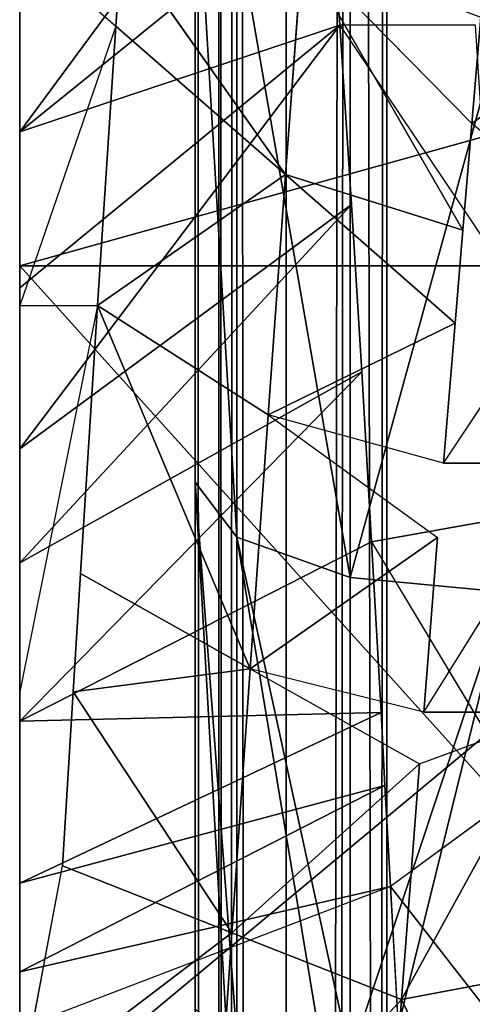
# Model space of a CAD drawing. Extents: x 0 to 40, y 0 to 81.9.
# Tile 259 of 623: x 3.137 to 3.429, y 75.234 to 75.869. Entities that reach past the tile are written whole.
import ezdxf

# ---------------------------------------------------------------- set-up
doc = ezdxf.new("R2010")
doc.units = 0
doc.header["$LTSCALE"] = 25.4
doc.layers.get('0').update_dxf_attribs({"color": 13, "linetype": 'CONTINUOUS'})

# ---------------------------------------------------------------- blocks, each defined once
blk = doc.blocks.new('ICE-TUBE-LED-S-8118_STL')
at = {"color": 0}
for p, q in [((76.02945, 18.96941, 46.8016), (74.91969, 18.96941, 47.12057)), ((76.02945, 18.96941, 46.8016), (74.91969, 18.96941, 47.12057)), ((75.06408, 18.96941, 47.56537), (75.57379, 18.96941, 47.52559)), ((75.47697, 18.96941, 44.87943), (76.30809, 18.96941, 45.68102)), ((75.47697, 18.96941, 44.87943), (76.30809, 18.96941, 45.68102)), ((75.75452, 18.96941, 44.131), (75.49485, 18.96941, 44.07268)), ((75.59914, 18.83251, 44.28568), (75.49485, 18.96941, 44.07268)), ((75.49485, 18.96941, 44.07268), (75.64227, 18.94188, 44.10121)), ((75.59914, 18.83251, 44.28568), (75.49485, 18.96941, 44.07268)), ((75.57379, 18.96941, 47.52559), (75.63117, 18.96941, 47.51031)), ((75.62902, 18.73021, 47.90184), (75.57379, 18.96941, 47.52559)), ((75.69419, 18.73376, 47.8859), (75.57379, 18.96941, 47.52559)), ((75.69419, 18.73376, 47.8859), (75.57379, 18.96941, 47.52559)), ((75.57379, 18.96941, 47.52559), (75.63117, 18.96941, 47.51031)), ((75.63117, 18.96941, 47.51031), (75.73554, 18.96941, 47.47641)), ((75.69419, 18.73376, 47.8859), (75.63117, 18.96941, 47.51031)), ((75.69419, 18.73376, 47.8859), (75.63117, 18.96941, 47.51031)), ((75.7411, 18.7363, 47.87294), (75.63117, 18.96941, 47.51031)), ((75.7411, 18.7363, 47.87294), (75.63117, 18.96941, 47.51031)), ((75.63117, 18.96941, 47.51031), (75.73554, 18.96941, 47.47641)), ((75.73554, 18.96941, 47.47641), (75.83765, 18.96941, 47.43515)), ((75.73554, 18.96941, 47.47641), (75.96088, 18.7488, 47.79472)), ((75.73554, 18.96941, 47.47641), (75.83765, 18.96941, 47.43515)), ((75.7411, 18.7363, 47.87294), (75.73554, 18.96941, 47.47641)), ((75.7411, 18.7363, 47.87294), (75.73554, 18.96941, 47.47641)), ((75.85138, 18.74241, 47.83739), (75.73554, 18.96941, 47.47641)), ((75.85138, 18.74241, 47.83739), (75.73554, 18.96941, 47.47641)), ((75.73554, 18.96941, 47.47641), (75.96088, 18.7488, 47.79472)), ((76.00384, 18.96941, 44.22415), (75.75452, 18.96941, 44.131)), ((76.00384, 18.91912, 44.22415), (75.75452, 18.96941, 44.131)), ((76.00384, 18.96941, 44.22415), (75.75452, 18.96941, 44.131)), ((75.83765, 18.96941, 47.43515), (75.91126, 18.96941, 47.41042)), ((75.83765, 18.96941, 47.43515), (76.0689, 18.75543, 47.74488)), ((75.83765, 18.96941, 47.43515), (75.91126, 18.96941, 47.41042)), ((75.96088, 18.7488, 47.79472), (75.83765, 18.96941, 47.43515)), ((75.96088, 18.7488, 47.79472), (75.83765, 18.96941, 47.43515)), ((75.83765, 18.96941, 47.43515), (76.0689, 18.75543, 47.74488)), ((75.91126, 18.96941, 47.41042), (76.01508, 18.96941, 47.36871)), ((76.0689, 18.75543, 47.74488), (75.91126, 18.96941, 47.41042)), ((76.0689, 18.75543, 47.74488), (75.91126, 18.96941, 47.41042)), ((76.18462, 18.76294, 47.68218), (75.91126, 18.96941, 47.41042)), ((76.18462, 18.76294, 47.68218), (75.91126, 18.96941, 47.41042)), ((75.91126, 18.96941, 47.41042), (76.01508, 18.96941, 47.36871)), ((76.23815, 18.96941, 44.35037), (76.00384, 18.96941, 44.22415)), ((76.00384, 18.96941, 44.22415), (76.00384, 18.91912, 44.22415)), ((76.18398, 18.90731, 44.31744), (76.00384, 18.96941, 44.22415)), ((76.23815, 18.96941, 44.35037), (76.00384, 18.96941, 44.22415)), ((76.01508, 18.96941, 47.36871), (76.11589, 18.96941, 47.31994)), ((76.18462, 18.76294, 47.68218), (76.01508, 18.96941, 47.36871)), ((76.18462, 18.76294, 47.68218), (76.01508, 18.96941, 47.36871)), ((76.01508, 18.96941, 47.36871), (76.11589, 18.96941, 47.31994)), ((76.30809, 18.96941, 45.68102), (76.02945, 18.96941, 46.8016)), ((76.02945, 17.96941, 46.8016), (76.02945, 18.96941, 46.8016)), ((76.30809, 18.96941, 45.68102), (76.02945, 18.96941, 46.8016)), ((76.02945, 17.96941, 46.8016), (76.02945, 18.96941, 46.8016)), ((76.11589, 18.96941, 47.31994), (76.21355, 18.96941, 47.26413)), ((76.18462, 18.76294, 47.68218), (76.11589, 18.96941, 47.31994)), ((76.11589, 18.96941, 47.31994), (76.21355, 18.96941, 47.26413)), ((76.11589, 18.96941, 47.31994), (76.27782, 18.76932, 47.62394)), ((76.11589, 18.96941, 47.31994), (76.27782, 18.76932, 47.62394)), ((76.18462, 18.76294, 47.68218), (76.11589, 18.96941, 47.31994)), ((76.23815, 18.96941, 44.35037), (76.18398, 18.90731, 44.31744)), ((75.62902, 18.73021, 47.90184), (75.54533, 18.94896, 47.53231)), ((75.64227, 18.94188, 44.10121), (75.59914, 18.83251, 44.28568)), ((75.64227, 18.94188, 44.10121), (75.59914, 18.83251, 44.28568)), ((75.75452, 18.93494, 44.131), (75.64227, 18.94188, 44.10121)), ((75.75452, 18.93494, 44.131), (75.59914, 18.83251, 44.28568)), ((75.75452, 18.93494, 44.131), (75.59914, 18.83251, 44.28568)), ((75.75452, 18.93494, 44.131), (75.76942, 18.82078, 44.33464)), ((75.75452, 18.93494, 44.131), (75.76942, 18.82078, 44.33464)), ((75.83087, 18.93015, 44.15545), (75.75452, 18.93494, 44.131)), ((75.76942, 18.82078, 44.33464), (75.83087, 18.93015, 44.15545)), ((75.76942, 18.82078, 44.33464), (75.83087, 18.93015, 44.15545)), ((76.00384, 18.91912, 44.22415), (75.83087, 18.93015, 44.15545)), ((75.76942, 18.82078, 44.33464), (76.00384, 18.91912, 44.22415)), ((75.76942, 18.82078, 44.33464), (76.00384, 18.91912, 44.22415)), ((75.93322, 18.80919, 44.40016), (76.00384, 18.91912, 44.22415)), ((75.93322, 18.80919, 44.40016), (76.00384, 18.91912, 44.22415)), ((76.08822, 18.79794, 44.4809), (76.00384, 18.91912, 44.22415)), ((76.18398, 18.90731, 44.31744), (76.00384, 18.91912, 44.22415)), ((76.08822, 18.79794, 44.4809), (76.00384, 18.91912, 44.22415)), ((76.18398, 18.90731, 44.31744), (76.08822, 18.79794, 44.4809)), ((76.18398, 18.90731, 44.31744), (76.08822, 18.79794, 44.4809)), ((76.23814, 18.90369, 44.35037), (76.18398, 18.90731, 44.31744)), ((76.23814, 18.90369, 44.35037), (76.08822, 18.79794, 44.4809)), ((76.23814, 18.90369, 44.35037), (76.08822, 18.79794, 44.4809)), ((81.99833, 18.85613, 0.2), (32.39832, 18.85613, 0.2)), ((32.39832, 18.85613, 91.8), (81.99833, 18.85613, 91.8)), ((81.99833, 18.85613, 0.2), (32.39832, 18.85613, 0.2)), ((32.39832, 18.85613, 91.8), (81.99833, 18.85613, 91.8)), ((75.8898, 18.85613, 47.82328), (75.43337, 18.85613, 47.93578)), ((75.8898, 18.85613, 47.82328), (75.43337, 18.85613, 47.93578)), ((75.54982, 18.85613, 44.08194), (75.8898, 18.85613, 44.17672)), ((75.54982, 18.85613, 44.08194), (75.8898, 18.85613, 44.17672)), ((75.85434, 18.82934, 44.27022), (75.8898, 18.85613, 44.17672)), ((75.85434, 18.82934, 44.27022), (75.8898, 18.85613, 44.17672)), ((75.85434, 18.82934, 47.72978), (75.8898, 18.85613, 47.82328)), ((75.85434, 18.82934, 47.72978), (75.8898, 18.85613, 47.82328)), ((75.8898, 18.85613, 44.17672), (76.30605, 18.85613, 44.39518)), ((76.30605, 18.85613, 47.60482), (75.8898, 18.85613, 47.82328)), ((75.8898, 18.85613, 44.17672), (76.30605, 18.85613, 44.39518)), ((76.30605, 18.85613, 47.60482), (75.8898, 18.85613, 47.82328)), ((32.39832, 18.84091, 91.87653), (81.99833, 18.84091, 91.87653)), ((32.39832, 18.84091, 91.87653), (81.99833, 18.84091, 91.87653)), ((75.55602, 18.72313, 44.47014), (75.42493, 18.84422, 44.25409)), ((75.42493, 18.84422, 44.25409), (75.59914, 18.83251, 44.28568)), ((75.55602, 18.72313, 44.47014), (75.42493, 18.84422, 44.25409)), ((75.42493, 18.84422, 44.25409), (75.59914, 18.83251, 44.28568)), ((32.39832, 18.82934, 0.1), (81.99833, 18.82934, 0.1)), ((32.39832, 18.82934, 0.1), (81.99833, 18.82934, 0.1)), ((32.39832, 18.82934, 91.9), (81.99833, 18.82934, 91.9)), ((32.39832, 18.82934, 91.9), (81.99833, 18.82934, 91.9)), ((75.85434, 18.82934, 47.72978), (75.42132, 18.82934, 47.83651)), ((75.85434, 18.82934, 47.72978), (75.42132, 18.82934, 47.83651)), ((75.5318, 18.82934, 44.1803), (75.85434, 18.82934, 44.27022)), ((75.5318, 18.82934, 44.1803), (75.85434, 18.82934, 44.27022)), ((75.55602, 18.72313, 44.47014), (75.59914, 18.83251, 44.28568)), ((75.55602, 18.72313, 44.47014), (75.59914, 18.83251, 44.28568)), ((75.59914, 18.83251, 44.28568), (75.70797, 18.7114, 44.51384)), ((75.76942, 18.82078, 44.33464), (75.59914, 18.83251, 44.28568)), ((75.76942, 18.82078, 44.33464), (75.59914, 18.83251, 44.28568)), ((75.59914, 18.83251, 44.28568), (75.70797, 18.7114, 44.51384)), ((75.82838, 18.75613, 44.33867), (75.85434, 18.82934, 44.27022)), ((75.82838, 18.75613, 44.33867), (75.85434, 18.82934, 44.27022)), ((75.82838, 18.75613, 47.66133), (75.85434, 18.82934, 47.72978)), ((75.82838, 18.75613, 47.66133), (75.85434, 18.82934, 47.72978)), ((75.85434, 18.82934, 44.27022), (76.24924, 18.82934, 44.47748)), ((76.24924, 18.82934, 47.52252), (75.85434, 18.82934, 47.72978)), ((75.85434, 18.82934, 44.27022), (76.24924, 18.82934, 44.47748)), ((76.24924, 18.82934, 47.52252), (75.85434, 18.82934, 47.72978)), ((75.76942, 18.82078, 44.33464), (75.70797, 18.7114, 44.51384)), ((75.74141, 18.70878, 44.52573), (75.76942, 18.82078, 44.33464)), ((75.85414, 18.69982, 44.57231), (75.76942, 18.82078, 44.33464)), ((75.76942, 18.82078, 44.33464), (75.93322, 18.80919, 44.40016)), ((75.85414, 18.69982, 44.57231), (75.76942, 18.82078, 44.33464)), ((75.76942, 18.82078, 44.33464), (75.93322, 18.80919, 44.40016)), ((75.93322, 18.80919, 44.40016), (75.85414, 18.69982, 44.57231)), ((75.90214, 18.69595, 44.59535), (75.93322, 18.80919, 44.40016)), ((75.99246, 18.68856, 44.64437), (75.93322, 18.80919, 44.40016)), ((75.93322, 18.80919, 44.40016), (76.08822, 18.79794, 44.4809)), ((75.99246, 18.68856, 44.64437), (75.93322, 18.80919, 44.40016)), ((75.93322, 18.80919, 44.40016), (76.08822, 18.79794, 44.4809)), ((32.39832, 18.79756, 91.94142), (81.99833, 18.79756, 91.94142)), ((32.39832, 18.79756, 91.94142), (81.99833, 18.79756, 91.94142)), ((75.99246, 18.68856, 44.64437), (76.08822, 18.79794, 44.4809)), ((75.99246, 18.68856, 44.64437), (76.08822, 18.79794, 44.4809)), ((76.08822, 18.79794, 44.4809), (76.05233, 18.68358, 44.68126)), ((76.08822, 18.79794, 44.4809), (76.05233, 18.68358, 44.68126)), ((76.23246, 18.78715, 44.57517), (76.08822, 18.79794, 44.4809)), ((76.23246, 18.78715, 44.57517), (76.08822, 18.79794, 44.4809)), ((76.23246, 18.78715, 44.57517), (76.05233, 18.68358, 44.68126)), ((76.23246, 18.78715, 44.57517), (76.05233, 18.68358, 44.68126)), ((76.12118, 18.67778, 44.72849), (76.23246, 18.78715, 44.57517)), ((76.12118, 18.67778, 44.72849), (76.23246, 18.78715, 44.57517)), ((76.27782, 18.76932, 47.62394), (76.18462, 18.76294, 47.68218)), ((76.18462, 18.76294, 47.68218), (76.04044, 18.66615, 47.75879)), ((76.18462, 18.76294, 47.68218), (76.0689, 18.75543, 47.74488)), ((76.18462, 18.67544, 47.68218), (76.18462, 18.76294, 47.68218)), ((32.39832, 18.75613, 0.0268), (81.99833, 18.75613, 0.0268)), ((32.39832, 18.75613, 0.0268), (81.99833, 18.75613, 0.0268)), ((32.39832, 18.75613, 91.97321), (81.99833, 18.75613, 91.97321)), ((32.39832, 18.75613, 91.97321), (81.99833, 18.75613, 91.97321)), ((75.82838, 18.75613, 47.66133), (75.41249, 18.75613, 47.76384)), ((75.82838, 18.75613, 47.66133), (75.41249, 18.75613, 47.76384)), ((75.5186, 18.75613, 44.25231), (75.82838, 18.75613, 44.33867)), ((75.5186, 18.75613, 44.25231), (75.82838, 18.75613, 44.33867)), ((75.81889, 18.65613, 44.36372), (75.82838, 18.75613, 44.33867)), ((75.81889, 18.65613, 44.36372), (75.82838, 18.75613, 44.33867)), ((75.81889, 18.65613, 47.63628), (75.82838, 18.75613, 47.66133)), ((75.81889, 18.65613, 47.63628), (75.82838, 18.75613, 47.66133)), ((75.82838, 18.75613, 44.33867), (76.20766, 18.75613, 44.53773)), ((76.20766, 18.75613, 47.46227), (75.82838, 18.75613, 47.66133)), ((75.82838, 18.75613, 44.33867), (76.20766, 18.75613, 44.53773)), ((76.20766, 18.75613, 47.46227), (75.82838, 18.75613, 47.66133)), ((76.0689, 18.75543, 47.74488), (75.96088, 18.7488, 47.79472)), ((75.96088, 18.7488, 47.79472), (75.85138, 18.74241, 47.83739)), ((75.85138, 18.74241, 47.83739), (75.69062, 18.64607, 47.88683)), ((75.85138, 18.74241, 47.83739), (75.7411, 18.7363, 47.87294)), ((75.85138, 18.74241, 47.83739), (75.86681, 18.65579, 47.83184)), ((32.39832, 18.73267, 91.98477), (81.99833, 18.73267, 91.98477)), ((32.39832, 18.73267, 91.98477), (81.99833, 18.73267, 91.98477)), ((75.39967, 18.73491, 44.44184), (75.55602, 18.72313, 44.47014)), ((75.39967, 18.73491, 44.44184), (75.55602, 18.72313, 44.47014)), ((75.69419, 18.73376, 47.8859), (75.62902, 18.73021, 47.90184)), ((75.7411, 18.7363, 47.87294), (75.69419, 18.73376, 47.8859)), ((75.50812, 18.63603, 47.92524), (75.62902, 18.73021, 47.90184)), ((75.62902, 18.73021, 47.90184), (75.51379, 18.72384, 47.92431)), ((75.69062, 18.64607, 47.88683), (75.62902, 18.73021, 47.90184)), ((75.55602, 18.72313, 44.47014), (75.39967, 18.64741, 44.44184)), ((75.55602, 18.72313, 44.47014), (75.39967, 18.64741, 44.44184)), ((75.55602, 18.72313, 44.47014), (75.57288, 18.63435, 44.47419)), ((75.55602, 18.72313, 44.47014), (75.57288, 18.63435, 44.47419)), ((75.55602, 18.72313, 44.47014), (75.74141, 18.62128, 44.52573)), ((75.55602, 18.72313, 44.47014), (75.74141, 18.62128, 44.52573)), ((75.55602, 18.72313, 44.47014), (75.70797, 18.7114, 44.51384)), ((75.55602, 18.72313, 44.47014), (75.70797, 18.7114, 44.51384)), ((75.70797, 18.7114, 44.51384), (75.74141, 18.62128, 44.52573)), ((75.74141, 18.70878, 44.52573), (75.74141, 18.62128, 44.52573)), ((75.74141, 18.70878, 44.52573), (75.90214, 18.60845, 44.59535)), ((75.74141, 18.70878, 44.52573), (75.85414, 18.69982, 44.57231)), ((75.90214, 18.69595, 44.59535), (75.90214, 18.60845, 44.59535)), ((75.90214, 18.69595, 44.59535), (76.05233, 18.59608, 44.68126)), ((75.90214, 18.69595, 44.59535), (75.99246, 18.68856, 44.64437)), ((75.99246, 18.68856, 44.64437), (76.05233, 18.68358, 44.68126)), ((76.05233, 18.68358, 44.68126), (76.12118, 18.67778, 44.72849)), ((76.05233, 18.59608, 44.68126), (76.12118, 18.67778, 44.72849)), ((76.18974, 18.58439, 44.78119), (76.12118, 18.67778, 44.72849)), ((76.12118, 18.67778, 44.72849), (76.18974, 18.67189, 44.78119))]:
    blk.add_line(p, q, dxfattribs=at)
mesh = blk.add_polyface(dxfattribs=at)
corners = [(73.73969, 18.96941, 45.00748), (75.47697, 18.96941, 44.87943), (73.96141, 18.96941, 44.68047), (74.3672, 18.96941, 45.1984), (73.68807, 18.96941, 45.11379), (73.66221, 18.96941, 45.1749), (73.6222, 18.96941, 45.28479), (74.08855, 18.96941, 46.31898), (73.58948, 18.96941, 45.39702), (73.57472, 18.96941, 45.45913), (73.56408, 18.96941, 45.51148), (73.54629, 18.96941, 45.6272), (73.53813, 18.96941, 45.71873), (73.53532, 18.96941, 45.82896), (73.55267, 18.96941, 46.04902), (73.75444, 18.96941, 46.61935), (74.91969, 18.96941, 47.12057), (73.97918, 18.96941, 46.991), (74.39964, 18.96941, 47.35296), (76.39661, 18.96941, 47.13272), (76.30822, 18.96941, 47.20095), (76.21355, 18.96941, 47.26413), (76.11589, 18.96941, 47.31994), (76.01508, 18.96941, 47.36871), (74.5535, 18.96941, 47.43269), (75.91126, 18.96941, 47.41042), (75.83765, 18.96941, 47.43515), (75.06408, 18.96941, 47.56537), (75.73554, 18.96941, 47.47641), (75.63117, 18.96941, 47.51031), (75.57379, 18.96941, 47.52559), (75.0629, 18.96941, 44.06657), (75.49485, 18.96941, 44.07268), (75.18085, 18.96941, 44.05008), (74.95522, 18.96941, 44.08798), (75.75452, 18.96941, 44.131), (74.8785, 18.96941, 44.10706), (74.83584, 18.96941, 44.11908), (74.71856, 18.96941, 44.15752), (76.00384, 18.96941, 44.22415), (74.60526, 18.96941, 44.20271), (74.49599, 18.96941, 44.25504), (76.23815, 18.96941, 44.35037), (74.38026, 18.96941, 44.32092), (74.28291, 18.96941, 44.38572), (76.45309, 18.96941, 44.50733), (74.18995, 18.96941, 44.45677), (76.55202, 18.96941, 44.59644), (76.87335, 18.96941, 45.12606), (76.30809, 18.96941, 45.68102), (76.98944, 18.96941, 45.5862), (76.99957, 18.96941, 45.70441), (76.02945, 18.96941, 46.8016), (77.00082, 18.96941, 45.73209), (77.00148, 18.96941, 45.85198), (76.99439, 18.96941, 45.97081), (76.97971, 18.96941, 46.08846), (76.9575, 18.96941, 46.20484), (76.92776, 18.96941, 46.31982), (76.92041, 18.96941, 46.34426), (76.88354, 18.96941, 46.45177), (76.84001, 18.96941, 46.55556), (76.78978, 18.96941, 46.65559), (76.73296, 18.96941, 46.75177), (76.66964, 18.96941, 46.844), (76.63234, 18.96941, 46.89261), (76.57834, 18.96941, 46.95687), (76.55882, 18.96941, 46.97853), (76.48019, 18.96941, 47.05856)]
mesh.append_faces([[corners[k] for k in face] for face in [(29, 27, 30), (31, 32, 33)]], dxfattribs={"vtx0": -1, "color": 0})
mesh.append_faces([[corners[k] for k in face] for face in [(0, 1, 2), (1, 0, 3), (3, 6, 7), (7, 15, 16), (19, 18, 20), (20, 18, 21), (21, 18, 22), (22, 18, 23), (23, 24, 25), (25, 24, 26), (26, 27, 28), (28, 27, 29), (32, 34, 35), (35, 38, 39), (39, 41, 42), (42, 44, 45), (45, 2, 47), (47, 1, 48), (48, 49, 50), (50, 49, 51), (51, 52, 53), (53, 52, 54), (54, 52, 55), (55, 52, 56), (56, 52, 57), (57, 52, 58), (58, 52, 59), (59, 52, 60), (60, 52, 61), (61, 52, 62), (62, 52, 63), (63, 52, 64), (64, 16, 65), (65, 16, 66), (66, 16, 67), (67, 16, 68), (68, 16, 19)]], dxfattribs={"vtx0": -1, "vtx1": -1, "color": 0})
mesh.append_faces([[corners[k] for k in face] for face in [(16, 18, 19), (47, 2, 1)]], dxfattribs={"vtx0": -1, "vtx1": -1, "vtx2": -1, "color": 0})
mesh.append_faces([[corners[k] for k in face] for face in [(3, 0, 4), (3, 4, 5), (3, 5, 6), (7, 6, 8), (7, 8, 9), (7, 9, 10), (7, 10, 11), (7, 11, 12), (7, 12, 13), (7, 13, 14), (7, 14, 15), (16, 15, 17), (16, 17, 18), (23, 18, 24), (26, 24, 27), (32, 31, 34), (35, 34, 36), (35, 36, 37), (35, 37, 38), (39, 38, 40), (39, 40, 41), (42, 41, 43), (42, 43, 44), (45, 44, 46), (45, 46, 2), (48, 1, 49), (51, 49, 52), (64, 52, 16)]], dxfattribs={"vtx0": -1, "vtx2": -1, "color": 0})
mesh = blk.add_polyface(dxfattribs=at)
corners = [(76.02945, 18.96941, 46.8016), (74.91969, 17.96941, 47.12057), (74.91969, 18.96941, 47.12057), (76.02945, 17.96941, 46.8016)]
mesh.append_faces([[corners[k] for k in face] for face in [(0, 1, 2), (1, 0, 3)]], dxfattribs={"vtx0": -1, "color": 0})
mesh = blk.add_polyface(dxfattribs=at)
corners = [(75.59914, 18.83251, 44.28568), (75.42493, 18.84422, 44.25409), (75.49485, 18.96941, 44.07268)]
mesh.append_faces([[corners[k] for k in face] for face in [(0, 1, 2)]], dxfattribs={"color": 0})
mesh = blk.add_polyface(dxfattribs=at)
corners = [(76.30809, 17.96941, 45.68102), (75.47697, 18.96941, 44.87943), (75.47697, 17.96941, 44.87943), (76.30809, 18.96941, 45.68102)]
mesh.append_faces([[corners[k] for k in face] for face in [(0, 1, 2), (1, 0, 3)]], dxfattribs={"vtx0": -1, "color": 0})
mesh = blk.add_polyface(dxfattribs=at)
corners = [(75.59914, 18.83251, 44.28568), (75.49485, 18.96941, 44.07268), (75.64227, 18.94188, 44.10121)]
mesh.append_faces([[corners[k] for k in face] for face in [(0, 1, 2)]], dxfattribs={"color": 0})
mesh = blk.add_polyface(dxfattribs=at)
corners = [(75.62902, 18.73021, 47.90184), (75.69419, 18.73376, 47.8859), (75.57379, 18.96941, 47.52559)]
mesh.append_faces([[corners[k] for k in face] for face in [(0, 1, 2)]], dxfattribs={"color": 0})
mesh = blk.add_polyface(dxfattribs=at)
corners = [(75.69419, 18.73376, 47.8859), (75.63117, 18.96941, 47.51031), (75.57379, 18.96941, 47.52559)]
mesh.append_faces([[corners[k] for k in face] for face in [(0, 1, 2)]], dxfattribs={"color": 0})
mesh = blk.add_polyface(dxfattribs=at)
corners = [(75.69419, 18.73376, 47.8859), (75.7411, 18.7363, 47.87294), (75.63117, 18.96941, 47.51031)]
mesh.append_faces([[corners[k] for k in face] for face in [(0, 1, 2)]], dxfattribs={"color": 0})
mesh = blk.add_polyface(dxfattribs=at)
corners = [(75.7411, 18.7363, 47.87294), (75.73554, 18.96941, 47.47641), (75.63117, 18.96941, 47.51031)]
mesh.append_faces([[corners[k] for k in face] for face in [(0, 1, 2)]], dxfattribs={"color": 0})
mesh = blk.add_polyface(dxfattribs=at)
corners = [(75.96088, 18.7488, 47.79472), (75.83765, 18.96941, 47.43515), (75.73554, 18.96941, 47.47641)]
mesh.append_faces([[corners[k] for k in face] for face in [(0, 1, 2)]], dxfattribs={"color": 0})
mesh = blk.add_polyface(dxfattribs=at)
corners = [(75.7411, 18.7363, 47.87294), (75.85138, 18.74241, 47.83739), (75.73554, 18.96941, 47.47641)]
mesh.append_faces([[corners[k] for k in face] for face in [(0, 1, 2)]], dxfattribs={"color": 0})
mesh = blk.add_polyface(dxfattribs=at)
corners = [(75.85138, 18.74241, 47.83739), (75.96088, 18.7488, 47.79472), (75.73554, 18.96941, 47.47641)]
mesh.append_faces([[corners[k] for k in face] for face in [(0, 1, 2)]], dxfattribs={"color": 0})
mesh = blk.add_polyface(dxfattribs=at)
corners = [(76.00384, 18.91912, 44.22415), (75.75452, 18.96941, 44.131), (76.00384, 18.96941, 44.22415)]
mesh.append_faces([[corners[k] for k in face] for face in [(0, 1, 2)]], dxfattribs={"color": 0})
mesh = blk.add_polyface(dxfattribs=at)
corners = [(76.0689, 18.75543, 47.74488), (75.91126, 18.96941, 47.41042), (75.83765, 18.96941, 47.43515)]
mesh.append_faces([[corners[k] for k in face] for face in [(0, 1, 2)]], dxfattribs={"color": 0})
mesh = blk.add_polyface(dxfattribs=at)
corners = [(75.96088, 18.7488, 47.79472), (76.0689, 18.75543, 47.74488), (75.83765, 18.96941, 47.43515)]
mesh.append_faces([[corners[k] for k in face] for face in [(0, 1, 2)]], dxfattribs={"color": 0})
mesh = blk.add_polyface(dxfattribs=at)
corners = [(76.0689, 18.75543, 47.74488), (76.18462, 18.76294, 47.68218), (75.91126, 18.96941, 47.41042)]
mesh.append_faces([[corners[k] for k in face] for face in [(0, 1, 2)]], dxfattribs={"color": 0})
mesh = blk.add_polyface(dxfattribs=at)
corners = [(76.18462, 18.76294, 47.68218), (76.01508, 18.96941, 47.36871), (75.91126, 18.96941, 47.41042)]
mesh.append_faces([[corners[k] for k in face] for face in [(0, 1, 2)]], dxfattribs={"color": 0})
mesh = blk.add_polyface(dxfattribs=at)
corners = [(76.23815, 18.96941, 44.35037), (76.18398, 18.90731, 44.31744), (76.00384, 18.96941, 44.22415)]
mesh.append_faces([[corners[k] for k in face] for face in [(0, 1, 2)]], dxfattribs={"color": 0})
mesh = blk.add_polyface(dxfattribs=at)
corners = [(76.18462, 18.76294, 47.68218), (76.11589, 18.96941, 47.31994), (76.01508, 18.96941, 47.36871)]
mesh.append_faces([[corners[k] for k in face] for face in [(0, 1, 2)]], dxfattribs={"color": 0})
mesh = blk.add_polyface(dxfattribs=at)
corners = [(76.02945, 18.96941, 46.8016), (76.30809, 17.96941, 45.68102), (76.02945, 17.96941, 46.8016), (76.30809, 18.96941, 45.68102)]
mesh.append_faces([[corners[k] for k in face] for face in [(0, 1, 2), (1, 0, 3)]], dxfattribs={"vtx0": -1, "color": 0})
mesh = blk.add_polyface(dxfattribs=at)
corners = [(76.11589, 18.96941, 47.31994), (76.37735, 18.77649, 47.55319), (76.21355, 18.96941, 47.26413), (76.27782, 18.76932, 47.62394)]
mesh.append_faces([[corners[k] for k in face] for face in [(0, 1, 2), (1, 0, 3)]], dxfattribs={"vtx0": -1, "color": 0})
mesh = blk.add_polyface(dxfattribs=at)
corners = [(76.18462, 18.76294, 47.68218), (76.27782, 18.76932, 47.62394), (76.11589, 18.96941, 47.31994)]
mesh.append_faces([[corners[k] for k in face] for face in [(0, 1, 2)]], dxfattribs={"color": 0})
mesh = blk.add_polyface(dxfattribs=at)
corners = [(75.51379, 18.72384, 47.92431), (75.62902, 18.73021, 47.90184), (75.54533, 18.94896, 47.53231)]
mesh.append_faces([[corners[k] for k in face] for face in [(0, 1, 2)]], dxfattribs={"color": 0})
mesh = blk.add_polyface(dxfattribs=at)
corners = [(75.59914, 18.83251, 44.28568), (75.64227, 18.94188, 44.10121), (75.75452, 18.93494, 44.131)]
mesh.append_faces([[corners[k] for k in face] for face in [(0, 1, 2)]], dxfattribs={"color": 0})
mesh = blk.add_polyface(dxfattribs=at)
corners = [(75.76942, 18.82078, 44.33464), (75.59914, 18.83251, 44.28568), (75.75452, 18.93494, 44.131)]
mesh.append_faces([[corners[k] for k in face] for face in [(0, 1, 2)]], dxfattribs={"color": 0})
mesh = blk.add_polyface(dxfattribs=at)
corners = [(75.76942, 18.82078, 44.33464), (75.75452, 18.93494, 44.131), (75.83087, 18.93015, 44.15545)]
mesh.append_faces([[corners[k] for k in face] for face in [(0, 1, 2)]], dxfattribs={"color": 0})
mesh = blk.add_polyface(dxfattribs=at)
corners = [(75.76942, 18.82078, 44.33464), (75.83087, 18.93015, 44.15545), (76.00384, 18.91912, 44.22415)]
mesh.append_faces([[corners[k] for k in face] for face in [(0, 1, 2)]], dxfattribs={"color": 0})
mesh = blk.add_polyface(dxfattribs=at)
corners = [(75.93322, 18.80919, 44.40016), (75.76942, 18.82078, 44.33464), (76.00384, 18.91912, 44.22415)]
mesh.append_faces([[corners[k] for k in face] for face in [(0, 1, 2)]], dxfattribs={"color": 0})
mesh = blk.add_polyface(dxfattribs=at)
corners = [(76.08822, 18.79794, 44.4809), (75.93322, 18.80919, 44.40016), (76.00384, 18.91912, 44.22415)]
mesh.append_faces([[corners[k] for k in face] for face in [(0, 1, 2)]], dxfattribs={"color": 0})
mesh = blk.add_polyface(dxfattribs=at)
corners = [(76.08822, 18.79794, 44.4809), (76.00384, 18.91912, 44.22415), (76.18398, 18.90731, 44.31744)]
mesh.append_faces([[corners[k] for k in face] for face in [(0, 1, 2)]], dxfattribs={"color": 0})
mesh = blk.add_polyface(dxfattribs=at)
corners = [(76.08822, 18.79794, 44.4809), (76.18398, 18.90731, 44.31744), (76.23814, 18.90369, 44.35037)]
mesh.append_faces([[corners[k] for k in face] for face in [(0, 1, 2)]], dxfattribs={"color": 0})
mesh = blk.add_polyface(dxfattribs=at)
corners = [(76.23246, 18.78715, 44.57517), (76.08822, 18.79794, 44.4809), (76.23814, 18.90369, 44.35037)]
mesh.append_faces([[corners[k] for k in face] for face in [(0, 1, 2)]], dxfattribs={"color": 0})
mesh = blk.add_polyface(dxfattribs=at)
corners = [(32.39832, 18.85613, 91.8), (81.99833, 18.85613, 0.2), (32.39832, 18.85613, 0.2), (73.73873, 18.85613, 44.70691), (74.0906, 18.85613, 44.39518), (74.50684, 18.85613, 44.17672), (74.96328, 18.85613, 44.06422), (75.19833, 18.85613, 44.05), (73.47169, 18.85613, 45.09379), (73.30499, 18.85613, 45.53333), (73.24832, 18.85613, 46), (73.30499, 18.85613, 46.46667), (73.47169, 18.85613, 46.90621), (73.73873, 18.85613, 47.29309), (74.0906, 18.85613, 47.60482), (74.50684, 18.85613, 47.82328), (74.96328, 18.85613, 47.93578), (75.43337, 18.85613, 47.93578), (76.65792, 18.85613, 47.29309), (81.99833, 18.85613, 91.8), (76.92496, 18.85613, 46.90621), (76.30605, 18.85613, 47.60482), (75.8898, 18.85613, 47.82328), (76.92496, 18.85613, 45.09379), (77.09166, 18.85613, 45.53333), (76.65792, 18.85613, 44.70691), (76.30605, 18.85613, 44.39518), (75.8898, 18.85613, 44.17672), (75.54982, 18.85613, 44.08194)]
mesh.append_faces([[corners[k] for k in face] for face in [(0, 1, 2), (18, 19, 20), (1, 23, 24)]], dxfattribs={"vtx0": -1, "color": 0})
mesh.append_faces([[corners[k] for k in face] for face in [(3, 0, 8), (8, 0, 9), (9, 0, 10), (10, 0, 11), (11, 0, 12), (12, 0, 13), (13, 0, 14), (14, 0, 15), (15, 0, 16), (16, 0, 17), (19, 17, 0), (23, 1, 25), (25, 1, 26), (26, 1, 27), (27, 1, 28), (28, 1, 7)]], dxfattribs={"vtx0": -1, "vtx1": -1, "color": 0})
mesh.append_faces([[corners[k] for k in face] for face in [(1, 0, 3)]], dxfattribs={"vtx0": -1, "vtx1": -1, "vtx2": -1, "color": 0})
mesh.append_faces([[corners[k] for k in face] for face in [(1, 3, 4), (1, 4, 5), (1, 5, 6), (1, 6, 7), (19, 18, 21), (19, 21, 22), (19, 22, 17)]], dxfattribs={"vtx0": -1, "vtx2": -1, "color": 0})
mesh = blk.add_polyface(dxfattribs=at)
corners = [(32.39832, 18.85613, 0.2), (81.99833, 18.82934, 0.1), (32.39832, 18.82934, 0.1), (81.99833, 18.85613, 0.2)]
mesh.append_faces([[corners[k] for k in face] for face in [(0, 1, 2), (1, 0, 3)]], dxfattribs={"vtx0": -1, "color": 0})
mesh = blk.add_polyface(dxfattribs=at)
corners = [(32.39832, 18.84091, 91.87653), (81.99833, 18.85613, 91.8), (32.39832, 18.85613, 91.8), (81.99833, 18.84091, 91.87653)]
mesh.append_faces([[corners[k] for k in face] for face in [(0, 1, 2), (1, 0, 3)]], dxfattribs={"vtx0": -1, "color": 0})
mesh = blk.add_polyface(dxfattribs=at)
corners = [(75.42132, 18.82934, 47.83651), (75.8898, 18.85613, 47.82328), (75.85434, 18.82934, 47.72978), (75.43337, 18.85613, 47.93578)]
mesh.append_faces([[corners[k] for k in face] for face in [(0, 1, 2), (1, 0, 3)]], dxfattribs={"vtx0": -1, "color": 0})
mesh = blk.add_polyface(dxfattribs=at)
corners = [(75.5318, 18.82934, 44.1803), (75.8898, 18.85613, 44.17672), (75.54982, 18.85613, 44.08194), (75.85434, 18.82934, 44.27022)]
mesh.append_faces([[corners[k] for k in face] for face in [(0, 1, 2), (1, 0, 3)]], dxfattribs={"vtx0": -1, "color": 0})
mesh = blk.add_polyface(dxfattribs=at)
corners = [(75.85434, 18.82934, 44.27022), (76.30605, 18.85613, 44.39518), (75.8898, 18.85613, 44.17672), (76.24924, 18.82934, 44.47748)]
mesh.append_faces([[corners[k] for k in face] for face in [(0, 1, 2), (1, 0, 3)]], dxfattribs={"vtx0": -1, "color": 0})
mesh = blk.add_polyface(dxfattribs=at)
corners = [(75.85434, 18.82934, 47.72978), (76.30605, 18.85613, 47.60482), (76.24924, 18.82934, 47.52252), (75.8898, 18.85613, 47.82328)]
mesh.append_faces([[corners[k] for k in face] for face in [(0, 1, 2), (1, 0, 3)]], dxfattribs={"vtx0": -1, "color": 0})
mesh = blk.add_polyface(dxfattribs=at)
corners = [(32.39832, 18.82934, 91.9), (81.99833, 18.84091, 91.87653), (32.39832, 18.84091, 91.87653), (81.99833, 18.82934, 91.9)]
mesh.append_faces([[corners[k] for k in face] for face in [(0, 1, 2), (1, 0, 3)]], dxfattribs={"vtx0": -1, "color": 0})
mesh = blk.add_polyface(dxfattribs=at)
corners = [(75.55602, 18.72313, 44.47014), (75.39967, 18.73491, 44.44184), (75.42493, 18.84422, 44.25409)]
mesh.append_faces([[corners[k] for k in face] for face in [(0, 1, 2)]], dxfattribs={"color": 0})
mesh = blk.add_polyface(dxfattribs=at)
corners = [(75.55602, 18.72313, 44.47014), (75.42493, 18.84422, 44.25409), (75.59914, 18.83251, 44.28568)]
mesh.append_faces([[corners[k] for k in face] for face in [(0, 1, 2)]], dxfattribs={"color": 0})
mesh = blk.add_polyface(dxfattribs=at)
corners = [(32.39832, 18.82934, 0.1), (81.99833, 18.75613, 0.0268), (32.39832, 18.75613, 0.0268), (81.99833, 18.82934, 0.1)]
mesh.append_faces([[corners[k] for k in face] for face in [(0, 1, 2), (1, 0, 3)]], dxfattribs={"vtx0": -1, "color": 0})
mesh = blk.add_polyface(dxfattribs=at)
corners = [(32.39832, 18.79756, 91.94142), (81.99833, 18.82934, 91.9), (32.39832, 18.82934, 91.9), (81.99833, 18.79756, 91.94142)]
mesh.append_faces([[corners[k] for k in face] for face in [(0, 1, 2), (1, 0, 3)]], dxfattribs={"vtx0": -1, "color": 0})
mesh = blk.add_polyface(dxfattribs=at)
corners = [(75.41249, 18.75613, 47.76384), (75.85434, 18.82934, 47.72978), (75.82838, 18.75613, 47.66133), (75.42132, 18.82934, 47.83651)]
mesh.append_faces([[corners[k] for k in face] for face in [(0, 1, 2), (1, 0, 3)]], dxfattribs={"vtx0": -1, "color": 0})
mesh = blk.add_polyface(dxfattribs=at)
corners = [(75.5186, 18.75613, 44.25231), (75.85434, 18.82934, 44.27022), (75.5318, 18.82934, 44.1803), (75.82838, 18.75613, 44.33867)]
mesh.append_faces([[corners[k] for k in face] for face in [(0, 1, 2), (1, 0, 3)]], dxfattribs={"vtx0": -1, "color": 0})
mesh = blk.add_polyface(dxfattribs=at)
corners = [(75.70797, 18.7114, 44.51384), (75.55602, 18.72313, 44.47014), (75.59914, 18.83251, 44.28568)]
mesh.append_faces([[corners[k] for k in face] for face in [(0, 1, 2)]], dxfattribs={"color": 0})
mesh = blk.add_polyface(dxfattribs=at)
corners = [(75.70797, 18.7114, 44.51384), (75.59914, 18.83251, 44.28568), (75.76942, 18.82078, 44.33464)]
mesh.append_faces([[corners[k] for k in face] for face in [(0, 1, 2)]], dxfattribs={"color": 0})
mesh = blk.add_polyface(dxfattribs=at)
corners = [(75.82838, 18.75613, 44.33867), (76.24924, 18.82934, 44.47748), (75.85434, 18.82934, 44.27022), (76.20766, 18.75613, 44.53773)]
mesh.append_faces([[corners[k] for k in face] for face in [(0, 1, 2), (1, 0, 3)]], dxfattribs={"vtx0": -1, "color": 0})
mesh = blk.add_polyface(dxfattribs=at)
corners = [(75.82838, 18.75613, 47.66133), (76.24924, 18.82934, 47.52252), (76.20766, 18.75613, 47.46227), (75.85434, 18.82934, 47.72978)]
mesh.append_faces([[corners[k] for k in face] for face in [(0, 1, 2), (1, 0, 3)]], dxfattribs={"vtx0": -1, "color": 0})
mesh = blk.add_polyface(dxfattribs=at)
corners = [(75.85414, 18.69982, 44.57231), (75.74141, 18.70878, 44.52573), (75.76942, 18.82078, 44.33464)]
mesh.append_faces([[corners[k] for k in face] for face in [(0, 1, 2)]], dxfattribs={"color": 0})
mesh = blk.add_polyface(dxfattribs=at)
corners = [(75.85414, 18.69982, 44.57231), (75.76942, 18.82078, 44.33464), (75.93322, 18.80919, 44.40016)]
mesh.append_faces([[corners[k] for k in face] for face in [(0, 1, 2)]], dxfattribs={"color": 0})
mesh = blk.add_polyface(dxfattribs=at)
corners = [(75.99246, 18.68856, 44.64437), (75.90214, 18.69595, 44.59535), (75.93322, 18.80919, 44.40016)]
mesh.append_faces([[corners[k] for k in face] for face in [(0, 1, 2)]], dxfattribs={"color": 0})
mesh = blk.add_polyface(dxfattribs=at)
corners = [(75.99246, 18.68856, 44.64437), (75.93322, 18.80919, 44.40016), (76.08822, 18.79794, 44.4809)]
mesh.append_faces([[corners[k] for k in face] for face in [(0, 1, 2)]], dxfattribs={"color": 0})
mesh = blk.add_polyface(dxfattribs=at)
corners = [(81.99833, 18.75613, 91.97321), (32.39832, 18.79756, 91.94142), (32.39832, 18.75613, 91.97321), (81.99833, 18.79756, 91.94142)]
mesh.append_faces([[corners[k] for k in face] for face in [(0, 1, 2), (1, 0, 3)]], dxfattribs={"vtx0": -1, "color": 0})
mesh = blk.add_polyface(dxfattribs=at)
corners = [(76.05233, 18.68358, 44.68126), (75.99246, 18.68856, 44.64437), (76.08822, 18.79794, 44.4809)]
mesh.append_faces([[corners[k] for k in face] for face in [(0, 1, 2)]], dxfattribs={"color": 0})
mesh = blk.add_polyface(dxfattribs=at)
corners = [(76.05233, 18.68358, 44.68126), (76.08822, 18.79794, 44.4809), (76.23246, 18.78715, 44.57517)]
mesh.append_faces([[corners[k] for k in face] for face in [(0, 1, 2)]], dxfattribs={"color": 0})
mesh = blk.add_polyface(dxfattribs=at)
corners = [(76.12118, 18.67778, 44.72849), (76.05233, 18.68358, 44.68126), (76.23246, 18.78715, 44.57517)]
mesh.append_faces([[corners[k] for k in face] for face in [(0, 1, 2)]], dxfattribs={"color": 0})
mesh = blk.add_polyface(dxfattribs=at)
corners = [(76.18974, 18.67189, 44.78119), (76.12118, 18.67778, 44.72849), (76.23246, 18.78715, 44.57517)]
mesh.append_faces([[corners[k] for k in face] for face in [(0, 1, 2)]], dxfattribs={"color": 0})
mesh = blk.add_polyface(dxfattribs=at)
corners = [(76.18462, 18.76294, 47.68218), (76.04044, 18.66615, 47.75879), (76.18462, 18.67544, 47.68218)]
mesh.append_faces([[corners[k] for k in face] for face in [(0, 1, 2)]], dxfattribs={"color": 0})
mesh = blk.add_polyface(dxfattribs=at)
corners = [(81.99833, 18.75613, 0.0268), (32.39832, 18.65613, 0), (32.39832, 18.75613, 0.0268), (81.99833, 18.65613, 0)]
mesh.append_faces([[corners[k] for k in face] for face in [(0, 1, 2), (1, 0, 3)]], dxfattribs={"vtx0": -1, "color": 0})
mesh = blk.add_polyface(dxfattribs=at)
corners = [(81.99833, 18.73267, 91.98477), (32.39832, 18.75613, 91.97321), (32.39832, 18.73267, 91.98477), (81.99833, 18.75613, 91.97321)]
mesh.append_faces([[corners[k] for k in face] for face in [(0, 1, 2), (1, 0, 3)]], dxfattribs={"vtx0": -1, "color": 0})
mesh = blk.add_polyface(dxfattribs=at)
corners = [(75.41249, 18.75613, 47.76384), (75.81889, 18.65613, 47.63628), (75.40926, 18.65613, 47.73724), (75.82838, 18.75613, 47.66133)]
mesh.append_faces([[corners[k] for k in face] for face in [(0, 1, 2), (1, 0, 3)]], dxfattribs={"vtx0": -1, "color": 0})
mesh = blk.add_polyface(dxfattribs=at)
corners = [(75.81889, 18.65613, 44.36372), (75.5186, 18.75613, 44.25231), (75.51377, 18.65613, 44.27866), (75.82838, 18.75613, 44.33867)]
mesh.append_faces([[corners[k] for k in face] for face in [(0, 1, 2), (1, 0, 3)]], dxfattribs={"vtx0": -1, "color": 0})
mesh = blk.add_polyface(dxfattribs=at)
corners = [(76.19244, 18.65613, 44.55978), (75.82838, 18.75613, 44.33867), (75.81889, 18.65613, 44.36372), (76.20766, 18.75613, 44.53773)]
mesh.append_faces([[corners[k] for k in face] for face in [(0, 1, 2), (1, 0, 3)]], dxfattribs={"vtx0": -1, "color": 0})
mesh = blk.add_polyface(dxfattribs=at)
corners = [(75.82838, 18.75613, 47.66133), (76.19244, 18.65613, 47.44022), (75.81889, 18.65613, 47.63628), (76.20766, 18.75613, 47.46227)]
mesh.append_faces([[corners[k] for k in face] for face in [(0, 1, 2), (1, 0, 3)]], dxfattribs={"vtx0": -1, "color": 0})
mesh = blk.add_polyface(dxfattribs=at)
corners = [(75.86681, 18.65579, 47.83184), (75.85138, 18.74241, 47.83739), (75.69062, 18.64607, 47.88683)]
mesh.append_faces([[corners[k] for k in face] for face in [(0, 1, 2)]], dxfattribs={"color": 0})
mesh = blk.add_polyface(dxfattribs=at)
corners = [(81.99833, 18.65613, 92), (32.39832, 18.73267, 91.98477), (32.39832, 18.65613, 92), (81.99833, 18.73267, 91.98477)]
mesh.append_faces([[corners[k] for k in face] for face in [(0, 1, 2), (1, 0, 3)]], dxfattribs={"vtx0": -1, "color": 0})
mesh = blk.add_polyface(dxfattribs=at)
corners = [(75.55602, 18.72313, 44.47014), (75.39967, 18.64741, 44.44184), (75.39967, 18.73491, 44.44184)]
mesh.append_faces([[corners[k] for k in face] for face in [(0, 1, 2)]], dxfattribs={"color": 0})
mesh = blk.add_polyface(dxfattribs=at)
corners = [(75.69062, 18.64607, 47.88683), (75.62902, 18.73021, 47.90184), (75.50812, 18.63603, 47.92524)]
mesh.append_faces([[corners[k] for k in face] for face in [(0, 1, 2)]], dxfattribs={"color": 0})
mesh = blk.add_polyface(dxfattribs=at)
corners = [(75.57288, 18.63435, 44.47419), (75.39967, 18.64741, 44.44184), (75.55602, 18.72313, 44.47014)]
mesh.append_faces([[corners[k] for k in face] for face in [(0, 1, 2)]], dxfattribs={"color": 0})
mesh = blk.add_polyface(dxfattribs=at)
corners = [(75.74141, 18.62128, 44.52573), (75.57288, 18.63435, 44.47419), (75.55602, 18.72313, 44.47014)]
mesh.append_faces([[corners[k] for k in face] for face in [(0, 1, 2)]], dxfattribs={"color": 0})
mesh = blk.add_polyface(dxfattribs=at)
corners = [(75.74141, 18.62128, 44.52573), (75.55602, 18.72313, 44.47014), (75.70797, 18.7114, 44.51384)]
mesh.append_faces([[corners[k] for k in face] for face in [(0, 1, 2)]], dxfattribs={"color": 0})
mesh = blk.add_polyface(dxfattribs=at)
corners = [(75.90214, 18.60845, 44.59535), (75.74141, 18.62128, 44.52573), (75.74141, 18.70878, 44.52573)]
mesh.append_faces([[corners[k] for k in face] for face in [(0, 1, 2)]], dxfattribs={"color": 0})
mesh = blk.add_polyface(dxfattribs=at)
corners = [(76.05233, 18.59608, 44.68126), (75.90214, 18.60845, 44.59535), (75.90214, 18.69595, 44.59535)]
mesh.append_faces([[corners[k] for k in face] for face in [(0, 1, 2)]], dxfattribs={"color": 0})
mesh = blk.add_polyface(dxfattribs=at)
corners = [(76.20907, 18.67708, 47.6676), (76.11087, 18.56771, 47.5056), (76.36991, 18.68844, 47.55881)]
mesh.append_faces([[corners[k] for k in face] for face in [(0, 1, 2)]], dxfattribs={"color": 0})
mesh = blk.add_polyface(dxfattribs=at)
corners = [(76.36991, 18.68844, 47.55881), (76.11087, 18.56771, 47.5056), (76.25609, 18.57907, 47.40737)]
mesh.append_faces([[corners[k] for k in face] for face in [(0, 1, 2)]], dxfattribs={"color": 0})
mesh = blk.add_polyface(dxfattribs=at)
corners = [(76.18974, 18.58439, 44.78119), (76.05233, 18.59608, 44.68126), (76.12118, 18.67778, 44.72849)]
mesh.append_faces([[corners[k] for k in face] for face in [(0, 1, 2)]], dxfattribs={"color": 0})

msp = doc.modelspace()

# ---------------------------------------------------------------- block references
at = {"color": 8, "rotation": 90.00000000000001}
msp.add_blockref('ICE-TUBE-LED-S-8118_STL', (22.10613, -0.3188, 254.70001), dxfattribs=at)

doc.saveas('drawing.dxf')
